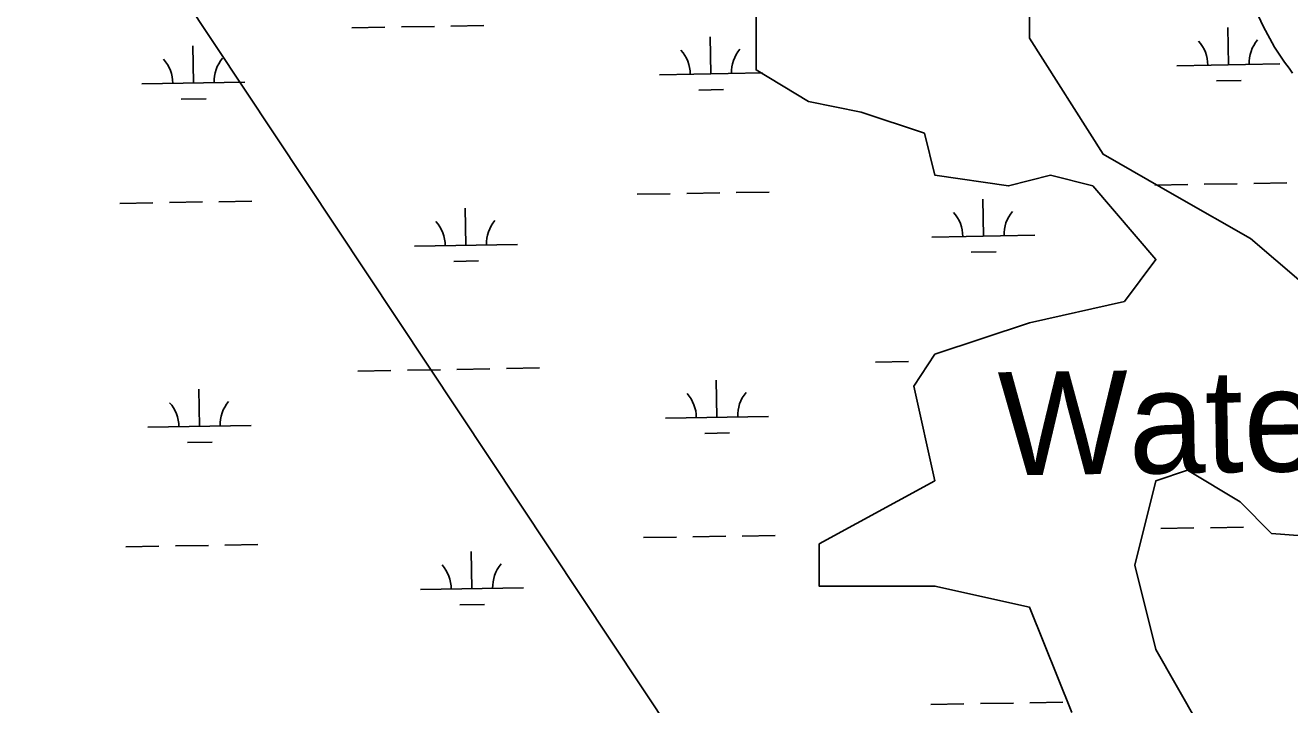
# Model space of a CAD drawing. Extents: x 3903937 to 3942190, y 260677 to 286651.
# Drawn here: x 3935127 to 3936353, y 268763 to 269422 of the extents above; entities that cross this region are included whole.
import ezdxf

# ---------------------------------------------------------------- set-up
doc = ezdxf.new("R2010")
doc.units = 0
for name, color, linetype in [('V-RIVR-IDEN', 7, 'Continuous'), ('V-TOPO-SHOR', 7, 'Continuous'), ('V-UTIL-LINE', 7, 'Continuous'), ('V-WETL-SWMP', 7, 'Continuous')]:
    doc.layers.add(name, color=color, linetype=linetype)

msp = doc.modelspace()

# ---------------------------------------------------------------- linework, layer by layer
at = {"layer": 'V-TOPO-SHOR'}
for points in [[(3935635, 270138.5), (3935713.5, 270102.8), (3935754.3, 270072.2), (3935744.1, 270051.8), (3935693.1, 270010.9), (3935703.3, 269939.5), (3935764.5, 269908.9), (3935825.7, 269898.7), (3935846.1, 269857.9), (3935866.5, 269806.8), (3935907.4, 269786.4), (3935968.6, 269776.2), (3936029.8, 269725.2), (3936060.4, 269684.4), (3936080.8, 269623.2), (3936091, 269572.1), (3936101.2, 269470.1), (3936101.2, 269408.9), (3936172.7, 269296.6), (3936244.1, 269255.8), (3936315.5, 269215), (3936387, 269153.8)], [(3936356.3, 269375), (3936352.8, 269380), (3936348.3, 269385.9), (3936344.4, 269391.6), (3936338.8, 269400.4), (3936327.8, 269420.7), (3936296.3, 269488.1)], [(3936142.1, 268755.8), (3936101.2, 268857.8), (3936009.4, 268878.3), (3935897.1, 268878.3), (3935897.1, 268919.1), (3936009.4, 268980.3), (3935989, 269072.1), (3936009.4, 269102.8), (3936101.2, 269133.4), (3936193.1, 269153.8), (3936223.7, 269194.6), (3936162.5, 269266), (3936121.6, 269276.2), (3936080.8, 269266), (3936009.4, 269276.2), (3935999.2, 269317), (3935938, 269337.5), (3935886.9, 269347.7), (3935835.9, 269378.3), (3935835.9, 269429.3)], [(3936468.6, 268919.1), (3936335.9, 268929.3), (3936305.3, 268959.9), (3936254.3, 268990.5), (3936223.7, 268980.3), (3936203.3, 268898.7), (3936223.7, 268817), (3936264.5, 268745.6)]]:
    msp.add_lwpolyline(points, dxfattribs=at)
at = {"layer": 'V-UTIL-LINE'}
msp.add_lwpolyline([(3921517.4, 284435.9), (3929017.8, 277413.5), (3932265.6, 273984.1), (3936271.1, 267959.1), (3937259.2, 266527.6)], dxfattribs=at)
at = {"layer": 'V-WETL-SWMP'}
for p, q in [((3935444, 269419.1), (3935476, 269419.7)), ((3935492, 269420), (3935524, 269420.5)), ((3935540, 269420.8), (3935572, 269421.4)), ((3936294, 269383.3), (3936293.4, 269419.3)), ((3935290.3, 269365.7), (3935289.7, 269401.6)), ((3935792.2, 269374.5), (3935791.5, 269410.5)), ((3936244, 269382.4), (3936344, 269384.2)), ((3935240.3, 269364.8), (3935340.3, 269366.5)), ((3935742.2, 269373.6), (3935842.2, 269375.4)), ((3936282.3, 269367.7), (3936306.3, 269368.1)), ((3935780.4, 269358.8), (3935804.4, 269359.3)), ((3935278.6, 269350), (3935302.6, 269350.4)), ((3936222.6, 269266.6), (3936254.6, 269267.2)), ((3936270.6, 269267.5), (3936302.6, 269268)), ((3936318.6, 269268.3), (3936350.6, 269268.9)), ((3935720.8, 269257.8), (3935752.8, 269258.3)), ((3935768.8, 269258.6), (3935800.8, 269259.2)), ((3935816.8, 269259.5), (3935848.8, 269260)), ((3935219, 269248.9), (3935251, 269249.5)), ((3935267, 269249.8), (3935299, 269250.4)), ((3935315, 269250.6), (3935347, 269251.2)), ((3935554.6, 269208.4), (3935554, 269244.4)), ((3936056.4, 269217.2), (3936055.8, 269253.2)), ((3936006.4, 269216.4), (3936106.4, 269218.1)), ((3935504.6, 269207.5), (3935604.6, 269209.3)), ((3935542.9, 269192.8), (3935566.9, 269193.2)), ((3936044.7, 269201.6), (3936068.7, 269202)), ((3935951.7, 269095.3), (3935983.7, 269095.9)), ((3935449.9, 269086.5), (3935481.9, 269087)), ((3935497.9, 269087.3), (3935529.9, 269087.9)), ((3935545.9, 269088.2), (3935577.9, 269088.7)), ((3935593.8, 269089), (3935625.8, 269089.6)), ((3935798, 269041.9), (3935797.4, 269077.9)), ((3935296.2, 269033), (3935295.6, 269069)), ((3935246.2, 269032.1), (3935346.2, 269033.9)), ((3935748, 269041), (3935848, 269042.7)), ((3935786.3, 269026.2), (3935810.3, 269026.6)), ((3935284.5, 269017.4), (3935308.5, 269017.8)), ((3936276.5, 268934.8), (3936308.5, 268935.4)), ((3935726.7, 268925.2), (3935758.7, 268925.7)), ((3935774.7, 268926), (3935806.6, 268926.6)), ((3935822.6, 268926.8), (3935854.6, 268927.4)), ((3936228.5, 268934), (3936260.5, 268934.6)), ((3935224.8, 268916.3), (3935256.8, 268916.9)), ((3935272.8, 268917.2), (3935304.8, 268917.7)), ((3935320.8, 268918), (3935352.8, 268918.6)), ((3935560.4, 268875.8), (3935559.8, 268911.8)), ((3935510.4, 268874.9), (3935610.4, 268876.7)), ((3935548.7, 268860.2), (3935572.7, 268860.6)), ((3936005.5, 268763.5), (3936037.5, 268764.1)), ((3936053.5, 268764.4), (3936085.5, 268764.9)), ((3936101.5, 268765.2), (3936133.5, 268765.8))]:
    msp.add_line(p, q, dxfattribs=at)
msp.add_lwpolyline([(3936296.3, 269488.1), (3936327.8, 269420.7), (3936338.8, 269400.4), (3936344.4, 269391.6), (3936348.3, 269385.9), (3936352.8, 269380), (3936356.3, 269375)], dxfattribs=at)
for centre, start, end in [((3936238.8, 269382.8), 0.2366, 41.7802), ((3936349.2, 269384.8), 140.2366, 181.7802), ((3935235.1, 269365.2), 0.2366, 41.7802), ((3935345.6, 269367.1), 140.2366, 181.7802), ((3935736.9, 269374), 0.2366, 41.7802), ((3935847.4, 269375.9), 140.2366, 181.7802), ((3935499.3, 269207.9), 0.2366, 41.7802), ((3935609.8, 269209.9), 140.2366, 181.7802), ((3936001.2, 269216.8), 0.2366, 41.7802), ((3936111.6, 269218.7), 140.2366, 181.7802), ((3935742.8, 269041.4), 0.2366, 41.7802), ((3935853.3, 269043.3), 140.2366, 181.7802), ((3935241, 269032.5), 0.2366, 41.7802), ((3935351.4, 269034.5), 140.2366, 181.7802), ((3935505.2, 268875.3), 0.2366, 41.7802), ((3935615.7, 268877.2), 140.2366, 181.7802)]:
    msp.add_arc(centre, 35.2, start, end, dxfattribs=at)

# ---------------------------------------------------------------- texts
at = {"layer": 'V-RIVR-IDEN'}
msp.add_text('Water', height=100, rotation=0.8107, dxfattribs=at).set_placement((3936071.4, 268985.4))

doc.saveas('drawing.dxf')
